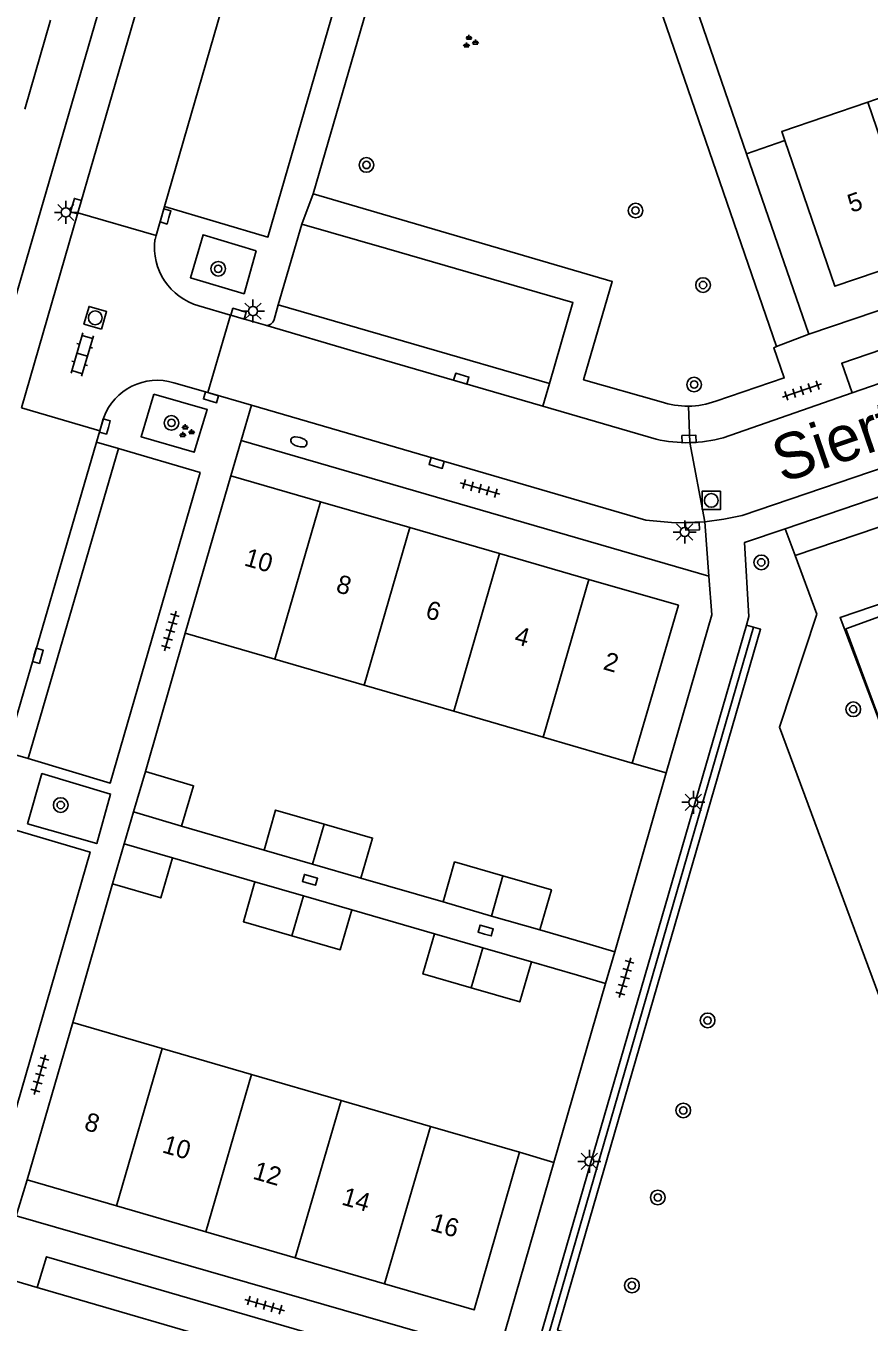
# Model space of a CAD drawing. Extents: x 132994 to 136000, y 393499 to 395512.
# Drawn here: x 134363.9 to 134409.9, y 394614.2 to 394685 of the extents above; entities that cross this region are included whole.
import ezdxf

# ---------------------------------------------------------------- set-up
doc = ezdxf.new("R2010")
doc.units = 0
for name, color, linetype in [('gg-afsc-erfafscheiding', 7, 'Continuous'), ('gg-afsc-muur', 7, 'Continuous'), ('gg-anno-huisnummerreeks BGT', 7, 'Continuous'), ('gg-anno-openbare ruimte label', 7, 'Continuous'), ('gg-bbg-bijgebouw', 7, 'Continuous'), ('gg-bbg-gedigitaliseerde bebouwing', 7, 'Continuous'), ('gg-bbg-gedigitaliseerde bijgebouw', 7, 'Continuous'), ('gg-bbg-hoofdgebouw', 7, 'Continuous'), ('gg-bbg-tussenscheiding', 7, 'Continuous'), ('gg-knt-verharding', 7, 'Continuous'), ('gg-knt-verharding nz', 7, 'Continuous'), ('gt-afsc-standplaatsafbakening', 7, 'Continuous'), ('gt-grn-groengrens', 7, 'Continuous'), ('gt-grn-weggrens', 7, 'Continuous'), ('gt-symb-boom', 7, 'Continuous'), ('gt-symb-brandkraan', 7, 'Continuous'), ('gt-symb-groenvak', 7, 'Continuous'), ('gt-symb-klinker verharding', 7, 'Continuous'), ('gt-symb-kolk', 7, 'Continuous'), ('gt-symb-lichtmast', 7, 'Continuous'), ('gt-symb-rioolschacht', 7, 'Continuous'), ('gt-symb-tegel verharding', 7, 'Continuous')]:
    doc.layers.add(name, color=color, linetype=linetype)

# ---------------------------------------------------------------- blocks, each defined once
blk = doc.blocks.new('gt0-BOOM')
at = {"layer": 'gt-symb-boom'}
for radius in [0.4, 0.2]:
    blk.add_circle((0, 0), radius, dxfattribs=at)
blk = doc.blocks.new('gt0-GRVAK')
at = {"layer": 'gt-symb-groenvak'}
for p, q in [((-0.11, 0.189), (-0.228, 0.24)), ((-0.182, 0.153), (0.088, 0.153)), ((-0.091, 0.211), (-0.156, 0.322)), ((-0.047, 0.214), (-0.047, 0.393)), ((-0.004, 0.211), (0.061, 0.322)), ((0.015, 0.189), (0.133, 0.24)), ((0.262, -0.052), (0.197, 0.059)), ((0.305, -0.049), (0.305, 0.13)), ((0.349, -0.052), (0.414, 0.059)), ((-0.245, -0.228), (-0.363, -0.177)), ((-0.318, -0.264), (-0.047, -0.264)), ((-0.226, -0.206), (-0.291, -0.095)), ((-0.183, -0.203), (-0.183, -0.024)), ((-0.139, -0.206), (-0.074, -0.095)), ((-0.12, -0.228), (-0.002, -0.177)), ((0.243, -0.074), (0.125, -0.023)), ((0.17, -0.11), (0.441, -0.11)), ((0.368, -0.074), (0.486, -0.023))]:
    blk.add_line(p, q, dxfattribs=at)
blk = doc.blocks.new('gt0-KOLK')
at = {"layer": 'gt-symb-kolk'}
blk.add_lwpolyline([(0, 0), (0.375, 0), (0.375, 0.4), (-0.375, 0.4), (-0.375, 0), (0, 0)], dxfattribs=at)
blk = doc.blocks.new('gt0-LMAST')
at = {"layer": 'gt-symb-lichtmast'}
for p, q in [((-0.182, 0.173), (-0.447, 0.438)), ((-0.005, 0.246), (-0.005, 0.621)), ((0.172, 0.173), (0.437, 0.438)), ((-0.255, -0.004), (-0.63, -0.004)), ((-0.182, -0.181), (-0.447, -0.446)), ((-0.005, -0.254), (-0.005, -0.629)), ((0.437, -0.446), (0.172, -0.181)), ((0.245, -0.004), (0.62, -0.004))]:
    blk.add_line(p, q, dxfattribs=at)
blk.add_circle((-0.005, -0.004), 0.25, dxfattribs=at)
blk = doc.blocks.new('gt0-KL1')
at = {"layer": 'gt-symb-klinker verharding'}
for p, q in [((-1.15, 0.3), (1.15, 0.3)), ((-1, -0.3), (-1, 0.3)), ((-0.5, 0.3), (-0.5, 0.45)), ((0, -0.3), (0, 0.3)), ((0.5, 0.3), (0.5, 0.45)), ((1, -0.3), (1, 0.3)), ((-1.15, -0.3), (1.15, -0.3)), ((-0.5, -0.45), (-0.5, -0.3)), ((0.5, -0.45), (0.5, -0.3))]:
    blk.add_line(p, q, dxfattribs=at)
blk = doc.blocks.new('gt0-RS')
at = {"layer": 'gt-symb-rioolschacht'}
blk.add_lwpolyline([(-0.5, -0.5), (0.5, -0.5), (0.5, 0.5), (-0.5, 0.5)], close=True, dxfattribs=at)
blk.add_circle((0, 0), 0.375, dxfattribs=at)
blk = doc.blocks.new('gt0-TEG1')
at = {"layer": 'gt-symb-tegel verharding'}
for p, q in [((-1.125, 0), (1.125, 0)), ((-0.9, -0.25), (-0.9, 0.25)), ((-0.45, -0.25), (-0.45, 0.25)), ((0, -0.25), (0, 0.25)), ((0.45, -0.25), (0.45, 0.25)), ((0.9, -0.25), (0.9, 0.25))]:
    blk.add_line(p, q, dxfattribs=at)
blk = doc.blocks.new('gt0-BR')
at = {"layer": 'gt-symb-brandkraan'}
for centre, radius, start, end in [((-0.244, 0), 0.206, 107.56694, 252.43307), ((0.599, -2.664), 3, 106.89205, 107.56694), ((0, -0.691), 0.938, 73.10799, 106.89205), ((-0.599, -2.664), 3, 72.43309, 73.10799), ((0.244, 0), 0.206, 287.56695, 72.43309), ((0.599, 2.664), 3, 252.43307, 253.10797), ((0, 0.691), 0.938, 253.10797, 286.89206), ((-0.599, 2.664), 3, 286.89206, 287.56695)]:
    blk.add_arc(centre, radius, start, end, dxfattribs=at)

msp = doc.modelspace()

# ---------------------------------------------------------------- linework, layer by layer
at = {"layer": 'gg-afsc-erfafscheiding'}
for p, q in [((134397.01, 394644.74), (134398.864, 394644.202)), ((134398.864, 394644.202), (134396.049, 394634.441)), ((134372.43, 394641.3), (134376.926, 394639.992)), ((134371.93, 394639.57), (134376.43, 394638.261)), ((134386.686, 394637.167), (134382.211, 394638.466)), ((134381.714, 394636.733), (134386.219, 394635.418)), ((134394.521, 394634.892), (134391.968, 394635.631)), ((134396.049, 394634.441), (134394.521, 394634.892)), ((134394.02, 394633.162), (134391.503, 394633.89)), ((134395.551, 394632.711), (134394.02, 394633.162)), ((134392.736, 394622.952), (134395.551, 394632.711)), ((134390.85, 394623.5), (134392.736, 394622.952))]:
    msp.add_line(p, q, dxfattribs=at)
msp.add_lwpolyline([(134403.62, 394652.153), (134392.443, 394613.543), (134397.794, 394611.84), (134396.4, 394607.279), (134400.005, 394606.233), (134399.617, 394604.891)], dxfattribs=at)
at = {"layer": 'gg-afsc-muur'}
for p, q in [((134403.235, 394677.979), (134400.24, 394686.7)), ((134405.332, 394678.699), (134403.235, 394677.979)), ((134370.46, 394644.28), (134372.63, 394651.82)), ((134366.49, 394630.58), (134368.66, 394638.14))]:
    msp.add_line(p, q, dxfattribs=at)
at = {"layer": 'gg-bbg-bijgebouw'}
for p, q in [((134369.81, 394642.08), (134370.46, 394644.28)), ((134372.43, 394641.3), (134369.81, 394642.08)), ((134369.3, 394640.34), (134368.66, 394638.14)), ((134371.93, 394639.57), (134369.3, 394640.34))]:
    msp.add_line(p, q, dxfattribs=at)
for points in [[(134413.481, 394639.018), (134408.66, 394652.06), (134411.5, 394653.091)], [(134372.43, 394641.3), (134373.08, 394643.5), (134370.46, 394644.28)], [(134368.66, 394638.14), (134371.29, 394637.38), (134371.93, 394639.57)]]:
    msp.add_lwpolyline(points, dxfattribs=at)
at = {"layer": 'gg-bbg-gedigitaliseerde bebouwing'}
for p, q in [((134366.49, 394630.58), (134371.373, 394629.161)), ((134371.373, 394629.161), (134376.25, 394627.743)), ((134376.25, 394627.743), (134381.126, 394626.326)), ((134381.126, 394626.326), (134386.002, 394624.909)), ((134386.002, 394624.909), (134390.85, 394623.5))]:
    msp.add_line(p, q, dxfattribs=at)
at = {"layer": 'gg-bbg-gedigitaliseerde bijgebouw'}
for p, q in [((134376.926, 394639.992), (134379.568, 394639.227)), ((134379.568, 394639.227), (134382.211, 394638.466)), ((134379.072, 394637.497), (134376.43, 394638.261)), ((134381.714, 394636.733), (134379.072, 394637.497)), ((134386.686, 394637.167), (134389.325, 394636.391)), ((134389.325, 394636.391), (134391.968, 394635.631)), ((134388.861, 394634.655), (134386.219, 394635.418)), ((134391.503, 394633.89), (134388.861, 394634.655))]:
    msp.add_line(p, q, dxfattribs=at)
for points in [[(134380.2, 394641.413), (134377.558, 394642.177), (134376.926, 394639.992)], [(134382.211, 394638.466), (134382.842, 394640.649), (134380.2, 394641.413)], [(134389.957, 394638.577), (134387.315, 394639.341), (134386.686, 394637.167)], [(134378.44, 394635.313), (134375.798, 394636.076), (134376.43, 394638.261)], [(134391.968, 394635.631), (134392.599, 394637.813), (134389.957, 394638.577)], [(134381.714, 394636.733), (134381.083, 394634.551), (134378.44, 394635.313)], [(134388.229, 394632.471), (134385.587, 394633.233), (134386.219, 394635.418)], [(134391.503, 394633.89), (134390.872, 394631.708), (134388.229, 394632.471)]]:
    msp.add_lwpolyline(points, dxfattribs=at)
at = {"layer": 'gg-bbg-hoofdgebouw'}
for p, q in [((134365.286, 394685.263), (134363.88, 394680.421)), ((134414.522, 394682.397), (134409.85, 394680.801)), ((134375.12, 394660.41), (134372.63, 394651.82)), ((134380, 394658.998), (134375.12, 394660.41)), ((134384.88, 394657.586), (134380, 394658.998)), ((134389.76, 394656.174), (134384.88, 394657.586)), ((134394.64, 394654.762), (134389.76, 394656.174)), ((134372.63, 394651.82), (134377.513, 394650.402)), ((134377.513, 394650.402), (134382.391, 394648.985)), ((134382.391, 394648.985), (134387.27, 394647.568)), ((134387.27, 394647.568), (134392.149, 394646.152)), ((134392.149, 394646.152), (134397.01, 394644.74)), ((134364, 394621.99), (134366.49, 394630.58)), ((134364, 394621.99), (134368.876, 394620.572)), ((134368.876, 394620.572), (134373.752, 394619.154)), ((134373.752, 394619.154), (134378.628, 394617.736)), ((134378.628, 394617.736), (134383.504, 394616.318))]:
    msp.add_line(p, q, dxfattribs=at)
for points in [[(134409.85, 394680.801), (134405.16, 394679.2), (134405.332, 394678.699)], [(134405.332, 394678.699), (134408.06, 394670.75), (134412.735, 394672.345)], [(134397.01, 394644.74), (134399.52, 394653.35), (134394.64, 394654.762)], [(134383.504, 394616.318), (134388.38, 394614.9), (134390.85, 394623.5)]]:
    msp.add_lwpolyline(points, dxfattribs=at)
at = {"layer": 'gg-bbg-tussenscheiding'}
for p, q in [((134412.735, 394672.345), (134409.85, 394680.801)), ((134380, 394658.998), (134377.513, 394650.402)), ((134384.88, 394657.586), (134382.391, 394648.985)), ((134389.76, 394656.174), (134387.27, 394647.568)), ((134394.64, 394654.762), (134392.149, 394646.152)), ((134380.2, 394641.413), (134379.568, 394639.227)), ((134389.957, 394638.577), (134389.325, 394636.391)), ((134378.44, 394635.313), (134379.072, 394637.497)), ((134388.229, 394632.471), (134388.861, 394634.655)), ((134368.876, 394620.572), (134371.373, 394629.161)), ((134373.752, 394619.154), (134376.25, 394627.743)), ((134378.628, 394617.736), (134381.126, 394626.326)), ((134383.504, 394616.318), (134386.002, 394624.909))]:
    msp.add_line(p, q, dxfattribs=at)
at = {"layer": 'gg-knt-verharding'}
for p, q in [((134378.638, 394722.776), (134363.346, 394670.079)), ((134379.27, 394717.851), (134366.777, 394674.761)), ((134404.87, 394667.47), (134389.515, 394712.092)), ((134403.235, 394677.979), (134406.63, 394668.13)), ((134371.044, 394673.524), (134371.498, 394675.1)), ((134366.777, 394674.761), (134363.692, 394664.12)), ((134366.777, 394674.761), (134371.044, 394673.524)), ((134377.703, 394669.73), (134378.984, 394674.147)), ((134378.984, 394674.147), (134383.599, 394672.809)), ((134406.63, 394668.13), (134425.062, 394674.393)), ((134370.979, 394673.299), (134371.044, 394673.524)), ((134375.092, 394669.178), (134373.37, 394669.68)), ((134373.861, 394664.951), (134375.092, 394669.178)), ((134376.998, 394668.622), (134375.092, 394669.178)), ((134377.471, 394668.93), (134377.703, 394669.73)), ((134405.346, 394657.525), (134429.87, 394665.889)), ((134373.861, 394664.951), (134372.009, 394665.49)), ((134376.241, 394664.258), (134373.861, 394664.951)), ((134392.496, 394665.444), (134392.138, 394664.209)), ((134401.96, 394662.49), (134408.999, 394664.929)), ((134392.138, 394664.209), (134398.311, 394662.41)), ((134367.969, 394662.866), (134363.692, 394664.12)), ((134368.18, 394663.59), (134367.969, 394662.866)), ((134367.969, 394662.866), (134367.789, 394662.25)), ((134367.789, 394662.25), (134368.988, 394661.896)), ((134375.68, 394662.33), (134375.12, 394660.41)), ((134401.19, 394654.94), (134375.68, 394662.33)), ((134403.235, 394652.264), (134391.95, 394613.28)), ((134403.37, 394652.73), (134403.235, 394652.264)), ((134364.057, 394644.983), (134362.859, 394645.341)), ((134392.736, 394622.952), (134390.115, 394613.865)), ((134363.4, 394620.04), (134364, 394621.99)), ((134364.546, 394616.132), (134362.441, 394616.744))]:
    msp.add_line(p, q, dxfattribs=at)
for points in [[(134384.87, 394715.22), (134382.14, 394705.69), (134387.81, 394704.05), (134379.61, 394675.79)], [(134379.981, 394704.529), (134385.663, 394702.878), (134377.139, 394673.434), (134371.498, 394675.1)], [(134379.61, 394675.79), (134395.92, 394671.02), (134394.35, 394665.65), (134398.58, 394664.45)], [(134376.494, 394672.691), (134375.833, 394670.348), (134372.91, 394671.219), (134373.603, 394673.561), (134376.494, 394672.691)], [(134383.599, 394672.809), (134393.775, 394669.859), (134392.496, 394665.444)], [(134408.999, 394664.929), (134408.432, 394666.556), (134423.228, 394671.611), (134423.757, 394670.044)], [(134401.559, 394664.49), (134405.3, 394665.75), (134404.72, 394667.4), (134404.87, 394667.47)], [(134400.967, 394657.901), (134401.993, 394658.036), (134403.006, 394658.25), (134427.53, 394666.592)], [(134370.91, 394664.856), (134370.221, 394662.544), (134373.12, 394661.693), (134373.829, 394664.036), (134370.91, 394664.856)], [(134400.967, 394657.901), (134399.353, 394657.851), (134397.745, 394657.997), (134376.241, 394664.258)], [(134368.988, 394661.896), (134373.435, 394660.585), (134368.541, 394643.643), (134364.057, 394644.983)], [(134403.37, 394652.73), (134403.123, 394656.767), (134405.346, 394657.525)], [(134398.864, 394644.202), (134401.35, 394652.82), (134401.19, 394654.94)], [(134364.019, 394641.428), (134367.8, 394640.345), (134368.561, 394643.043), (134364.813, 394644.165), (134364.019, 394641.428)], [(134362.954, 394641.203), (134367.437, 394639.882), (134362.264, 394621.999), (134357.742, 394623.331)], [(134390.115, 394613.865), (134389.71, 394612.46), (134363.4, 394620.04)], [(134364.546, 394616.132), (134365.058, 394617.798), (134385.83, 394611.754), (134385.316, 394610.088)]]:
    msp.add_lwpolyline(points, dxfattribs=at)
for centre, radius, start, end in [((134374.269, 394672.874), 3.318, 172.63314, 254.27073), ((134377.066, 394669.035), 0.418, 260.63627, 345.50509), ((134371.112, 394662.49), 3.131, 73.34965, 159.43277), ((134400.014, 394668.604), 4.395, 250.96155, 270.77409), ((134400.014, 394668.607), 4.397, 270.77044, 290.57129), ((134399.981, 394669.59), 7.372, 256.90365, 271.24135), ((134399.981, 394669.563), 7.345, 271.25172, 285.63418)]:
    msp.add_arc(centre, radius, start, end, dxfattribs=at)
at = {"layer": 'gg-knt-verharding nz'}
for p, q in [((134371.498, 394675.1), (134379.981, 394704.529)), ((134423.757, 394670.044), (134408.999, 394664.929)), ((134377.703, 394669.73), (134392.496, 394665.444)), ((134376.998, 394668.622), (134381.939, 394667.182)), ((134392.138, 394664.209), (134381.939, 394667.182)), ((134368.988, 394661.896), (134364.057, 394644.983)), ((134385.316, 394610.088), (134364.546, 394616.132))]:
    msp.add_line(p, q, dxfattribs=at)
at = {"layer": 'gt-afsc-standplaatsafbakening'}
msp.add_lwpolyline([(134416.644, 394630.46), (134412.106, 394642.738), (134408.342, 394652.672), (134434.05, 394661.422), (134437.312, 394651.998)], dxfattribs=at)
at = {"layer": 'gt-grn-groengrens'}
for p, q in [((134430.396, 394664.406), (134405.888, 394656.058)), ((134405.888, 394656.058), (134405.346, 394657.525)), ((134407.066, 394652.866), (134405.888, 394656.058)), ((134403.62, 394652.153), (134403.235, 394652.264))]:
    msp.add_line(p, q, dxfattribs=at)
for points in [[(134435.996, 394577.773), (134438.66, 394570.635), (134433.899, 394568.222), (134412.203, 394627.369), (134405.034, 394646.695), (134407.066, 394652.866)], [(134403.62, 394652.153), (134404.004, 394652.042), (134392.935, 394613.805), (134398.301, 394612.098), (134396.858, 394607.563), (134400.501, 394606.505), (134400, 394604.78), (134399.617, 394604.891)]]:
    msp.add_lwpolyline(points, dxfattribs=at)
at = {"layer": 'gt-grn-weggrens'}
for p, q in [((134378.984, 394674.147), (134379.61, 394675.79)), ((134406.63, 394668.13), (134404.87, 394667.47)), ((134375.68, 394662.33), (134376.241, 394664.258)), ((134400.073, 394664.21), (134400.141, 394662.22)), ((134362.859, 394645.341), (134367.789, 394662.25)), ((134400.141, 394662.22), (134400.967, 394657.901)), ((134401.19, 394654.94), (134400.967, 394657.901)), ((134369.81, 394642.08), (134369.3, 394640.34)), ((134395.551, 394632.711), (134396.049, 394634.441))]:
    msp.add_line(p, q, dxfattribs=at)

# ---------------------------------------------------------------- block references
at = {"layer": 'gt-symb-boom'}
for p in [(134382.512, 394677.369), (134397.186, 394674.884), (134374.427, 394671.706), (134400.867, 394670.82), (134400.38, 394665.391), (134371.876, 394663.299), (134404.044, 394655.689), (134409.06, 394647.673), (134365.835, 394642.448), (134401.116, 394630.697), (134399.792, 394625.784), (134398.398, 394621.035), (134396.99, 394616.233)]:
    msp.add_blockref('gt0-BOOM', p, dxfattribs=at)
at = {"layer": 'gt-symb-brandkraan', "rotation": -16.20518537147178}
msp.add_blockref('gt0-BR', (134378.827, 394662.261), dxfattribs=at)
at = {"layer": 'gt-symb-groenvak'}
for p in [(134388.15, 394684.077), (134372.673, 394662.827)]:
    msp.add_blockref('gt0-GRVAK', p, dxfattribs=at)
at = {"layer": 'gt-symb-klinker verharding', "rotation": -106.13420459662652}
msp.add_blockref('gt0-KL1', (134367.008, 394667.027), dxfattribs=at)
at = {"layer": 'gt-symb-kolk'}
for p, rotation in [((134366.86, 394675.07), 73.86579540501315), ((134371.742, 394674.509), 73.86579540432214), ((134375.475, 394669.063), -16.20518537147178), ((134387.625, 394665.522), -16.20518537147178), ((134373.977, 394664.503), -16.20518537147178), ((134368.435, 394663.045), 73.86579540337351), ((134400.11, 394662.219), 2.350159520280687), ((134386.395, 394661.3), 163.79481462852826), ((134400.287, 394657.856), -177.64984047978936), ((134364.396, 394650.643), -106.16820615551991), ((134379.378, 394638.176), -16.20518537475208), ((134388.957, 394635.409), -16.205185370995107)]:
    msp.add_blockref('gt0-KOLK', p, dxfattribs=dict(at, rotation=rotation))
at = {"layer": 'gt-symb-lichtmast'}
for p in [(134366.123, 394674.784), (134376.325, 394669.401), (134399.873, 394657.345)]:
    msp.add_blockref('gt0-LMAST', p, dxfattribs=at)
at = {"layer": 'gt-symb-lichtmast', "rotation": 90}
for p in [(134400.335, 394642.605), (134394.662, 394623.01)]:
    msp.add_blockref('gt0-LMAST', p, dxfattribs=at)
at = {"layer": 'gt-symb-rioolschacht', "rotation": 73.86579540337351}
msp.add_blockref('gt0-RS', (134367.721, 394669.031), dxfattribs=at)
at = {"layer": 'gt-symb-rioolschacht'}
msp.add_blockref('gt0-RS', (134401.318, 394659.071), dxfattribs=at)
at = {"layer": 'gt-symb-tegel verharding'}
for p, rotation in [((134406.262, 394665.07), 19.087244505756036), ((134388.701, 394659.714), -16.134204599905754), ((134371.815, 394651.947), 73.86579540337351), ((134396.608, 394633.026), 73.86579540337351), ((134364.702, 394627.737), 73.86579540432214), ((134376.957, 394615.164), -16.13420459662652)]:
    msp.add_blockref('gt0-TEG1', p, dxfattribs=dict(at, rotation=rotation))

# ---------------------------------------------------------------- texts
at = {"layer": 'gg-anno-huisnummerreeks BGT'}
for s, rotation, p in [('5', 18.9, (134408.956, 394674.753)), ('10', 343.9, (134375.79, 394655.531)), ('8', 343.9, (134380.794, 394654.084)), ('6', 343.9, (134385.674, 394652.672)), ('4', 343.9, (134390.519, 394651.27)), ('2', 343.9, (134395.368, 394649.867)), ('8', 343.8, (134367.064, 394624.744)), ('10', 343.8, (134371.318, 394623.507)), ('12', 343.8, (134376.26, 394622.07)), ('14', 343.8, (134381.105, 394620.661)), ('16', 343.8, (134385.946, 394619.253))]:
    msp.add_text(s, height=1, rotation=rotation, dxfattribs=at).set_placement(p)
at = {"layer": 'gg-anno-openbare ruimte label'}
msp.add_text('Sierteeltstraat', height=2.5, rotation=18.9, dxfattribs=at).set_placement((134405.178, 394660.002))

doc.saveas('drawing.dxf')
